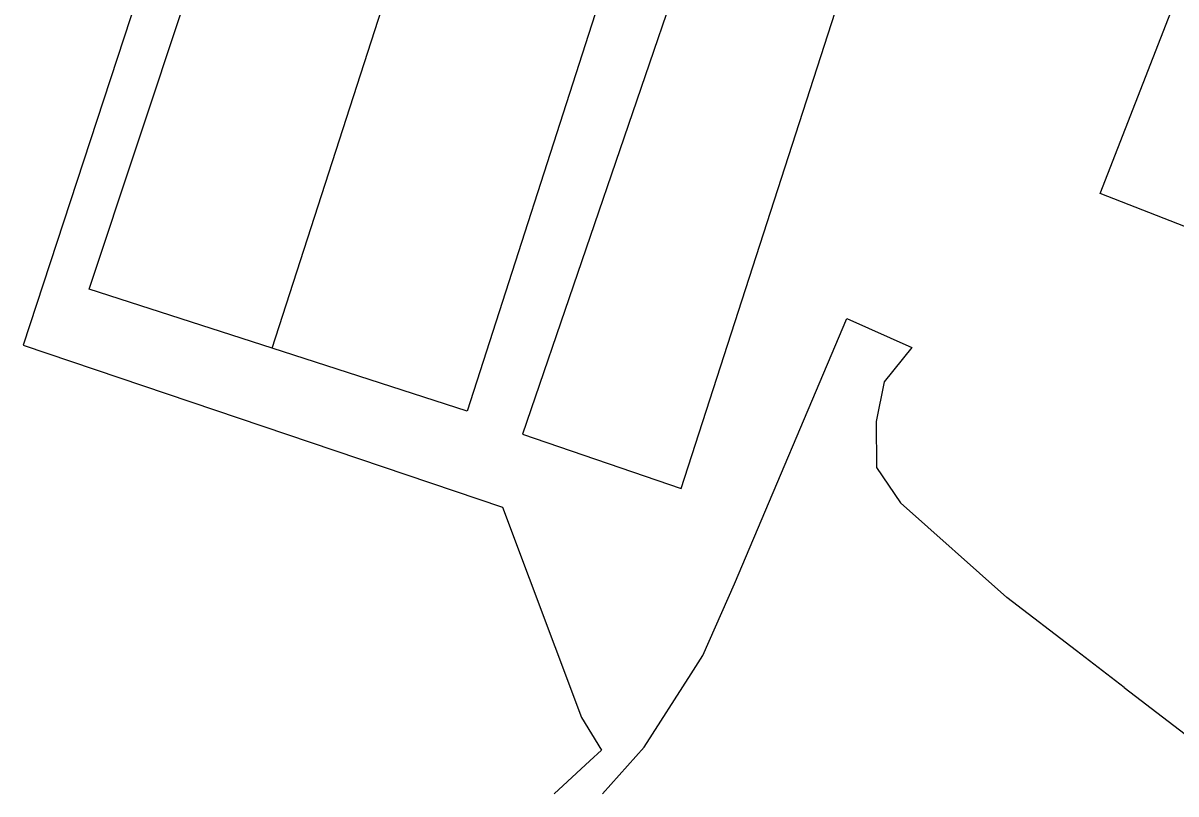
# Model space of a CAD drawing. Extents: x 136000 to 141014, y 402000 to 403500.
# Drawn here: x 136666.2 to 136793.3, y 402000 to 402085 of the extents above; entities that cross this region are included whole.
import ezdxf

# ---------------------------------------------------------------- set-up
doc = ezdxf.new("R2010")
doc.units = 0
for name, color, linetype in [('gg-bbg-bijgebouw', 7, 'Continuous'), ('gg-bbg-gedigitaliseerde bijgebouw', 7, 'Continuous'), ('gg-bbg-open loods', 7, 'Continuous'), ('gg-bbg-tussenscheiding', 7, 'Continuous'), ('gg-knt-bronhoudergrens', 7, 'Continuous')]:
    doc.layers.add(name, color=color, linetype=linetype)

msp = doc.modelspace()

# ---------------------------------------------------------------- linework, layer by layer
at = {"layer": 'gg-bbg-bijgebouw'}
msp.add_line((136673.5, 402055.65), (136688.33, 402100.31), dxfattribs=at)
msp.add_lwpolyline([(136784.93, 402066.17), (136803.05, 402112.68), (136826.4, 402103.59), (136808.29, 402057.08), (136784.93, 402066.17)], dxfattribs=at)
at = {"layer": 'gg-bbg-gedigitaliseerde bijgebouw'}
msp.add_line((136693.68, 402049.13), (136673.5, 402055.65), dxfattribs=at)
msp.add_lwpolyline([(136729.62, 402087.02), (136715.15, 402042.2), (136693.68, 402049.13)], dxfattribs=at)
at = {"layer": 'gg-bbg-open loods'}
msp.add_lwpolyline([(136721.26, 402039.66), (136738.77, 402033.66), (136756.12, 402087.41), (136739.46, 402092.8), (136721.26, 402039.66)], dxfattribs=at)
at = {"layer": 'gg-bbg-tussenscheiding'}
msp.add_line((136693.68, 402049.13), (136708.15, 402093.93), dxfattribs=at)
at = {"layer": 'gg-knt-bronhoudergrens'}
for p, q in [((136681.83, 402097.05), (136666.21, 402049.47)), ((136730.09, 402000), (136734.67, 402005.17))]:
    msp.add_line(p, q, dxfattribs=at)
for points in [[(136734.67, 402005.17), (136739.86, 402013.25), (136741.16, 402015.27), (136744.64, 402023.17), (136757.02, 402052.4), (136764.18, 402049.2)], [(136666.21, 402049.47), (136719.05, 402031.62), (136727.76, 402008.43), (136729.97, 402004.83)], [(136764.18, 402049.2), (136761.13, 402045.43), (136760.25, 402041.05), (136760.29, 402035.97), (136762.95, 402032.1), (136774.67, 402021.65)], [(136787.6, 402011.74), (136782.33, 402015.78), (136774.67, 402021.65)], [(136787.6, 402011.74), (136796.66, 402004.78), (136803.41, 402000)], [(136724.76, 402000), (136728.69, 402003.64), (136729.97, 402004.83)]]:
    msp.add_lwpolyline(points, dxfattribs=at)

doc.saveas('drawing.dxf')
